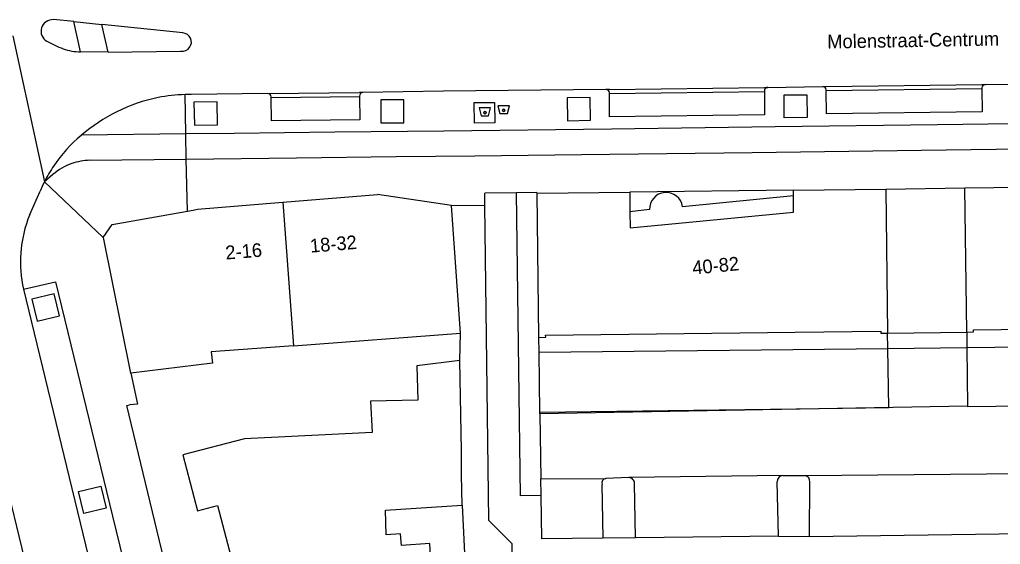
# Model space of a CAD drawing. Extents: x 194485 to 197793, y 468269 to 470822.
# Drawn here: x 194682.9 to 194768.9, y 469384.1 to 469430.1 of the extents above; entities that cross this region are included whole.
import ezdxf

# ---------------------------------------------------------------- set-up
doc = ezdxf.new("R2010")
doc.units = 0
for name, color, linetype in [('BGT begrenzing pand op maaiveld onder overbouw', 7, 'Continuous'), ('BGT grensvlak onbegroeid terreindeel', 7, 'Continuous'), ('BGT grensvlak ondersteunend wegdeel', 7, 'Continuous'), ('BGT grensvlak pand deel overbouw', 7, 'Continuous'), ('BGT grensvlak pand op maaiveld', 7, 'Continuous'), ('BGT grensvlak pand op maaiveld LR', 7, 'Continuous'), ('BGT grensvlak wegdeel', 7, 'Continuous'), ('BGT lijnelement scheiding muur', 7, 'Continuous'), ('BGT puntobject bak afval apart plaats', 7, 'Continuous'), ('BGT puntobject bak container', 7, 'Continuous'), ('BGT tekst huisnummerreeks', 7, 'Continuous'), ('BGT tekst openbare ruimte label weg', 7, 'Continuous'), ('GEM grensvlak beperking object', 7, 'Continuous')]:
    doc.layers.add(name, color=color, linetype=linetype)

msp = doc.modelspace()

# ---------------------------------------------------------------- linework, layer by layer
at = {"layer": 'BGT begrenzing pand op maaiveld onder overbouw'}
for points in [[(194736.431, 469413.233), (194736.444, 469411.816), (194750.77, 469413.194), (194750.761, 469414.636)], [(194765.957, 469402.695), (194766.547, 469402.703), (194766.544, 469402.893), (194788.393, 469403.168), (194795.912, 469403.262), (194795.914, 469403.072), (194796.504, 469403.079)], [(194728.459, 469402.232), (194729.049, 469402.239), (194729.046, 469402.429), (194750.917, 469402.685), (194758.433, 469402.773), (194758.435, 469402.586), (194759.019, 469402.594)]]:
    msp.add_lwpolyline(points, dxfattribs=at)
at = {"layer": 'BGT grensvlak onbegroeid terreindeel'}
msp.add_line((194721.535, 469400.196), (194721.576, 469402.586), dxfattribs=at)
for points in [[(194714.587, 469423.032), (194714.613, 469421.027), (194716.626, 469421.03), (194716.61, 469423.042), (194714.587, 469423.032)], [(194730.93, 469423.223), (194730.952, 469421.207), (194732.971, 469421.248), (194732.935, 469423.255), (194730.93, 469423.223)], [(194749.942, 469423.477), (194751.939, 469423.494), (194751.962, 469421.485), (194749.955, 469421.463), (194749.942, 469423.477)], [(194698.218, 469422.84), (194698.263, 469420.819), (194700.281, 469420.841), (194700.244, 469422.861), (194698.218, 469422.84)], [(194722.785, 469422.797), (194724.566, 469422.815), (194724.585, 469421.039), (194722.813, 469421.011), (194722.785, 469422.797)]]:
    msp.add_lwpolyline(points, dxfattribs=at)
at = {"layer": 'BGT grensvlak ondersteunend wegdeel'}
msp.add_line((194697.511, 469420.052), (194697.444, 469423.499), dxfattribs=at)
at = {"layer": 'BGT grensvlak pand deel overbouw'}
for p, q in [((194750.761, 469414.636), (194741.049, 469413.682)), ((194738.147, 469413.423), (194736.431, 469413.233)), ((194759.038, 469401.267), (194759.019, 469402.594)), ((194765.957, 469402.695), (194765.971, 469401.34)), ((194728.475, 469400.942), (194728.459, 469402.232)), ((194728.541, 469395.691), (194728.475, 469400.942)), ((194765.971, 469401.34), (194766.026, 469396.193))]:
    msp.add_line(p, q, dxfattribs=at)
for points in [[(194728.541, 469395.691), (194751.004, 469395.983), (194759.111, 469396.089), (194759.038, 469401.267)], [(194766.026, 469396.193), (194766.026, 469396.167), (194788.477, 469396.447), (194796.583, 469396.547), (194796.581, 469396.724)]]:
    msp.add_lwpolyline(points, dxfattribs=at)
msp.add_arc((194739.606, 469413.468), 1.459, 8.44141, 181.75873, dxfattribs=at)
at = {"layer": 'BGT grensvlak pand op maaiveld'}
for p, q in [((194750.758, 469415.128), (194758.873, 469415.226)), ((194758.873, 469415.226), (194759.019, 469402.594)), ((194765.782, 469415.321), (194773.894, 469415.424)), ((194765.957, 469402.695), (194765.782, 469415.321)), ((194706.022, 469414.069), (194714.295, 469414.744)), ((194720.785, 469413.776), (194714.295, 469414.744)), ((194728.3, 469414.852), (194736.416, 469414.956)), ((194728.459, 469402.232), (194728.3, 469414.852)), ((194736.416, 469414.956), (194736.431, 469413.233)), ((194750.761, 469414.636), (194750.758, 469415.128)), ((194721.576, 469402.586), (194720.785, 469413.776)), ((194697.644, 469413.297), (194698.143, 469413.386)), ((194706.943, 469401.502), (194721.576, 469402.586))]:
    msp.add_line(p, q, dxfattribs=at)
for points in [[(194698.143, 469413.386), (194698.548, 469413.458), (194706.022, 469414.069)], [(194690.254, 469410.968), (194691.067, 469412.127), (194697.644, 469413.297)], [(194690.254, 469410.968), (194692.661, 469399.097), (194692.7, 469399.102)], [(194706.943, 469401.502), (194699.74, 469400.968), (194699.861, 469399.965), (194692.7, 469399.102)], [(194721.535, 469400.196), (194717.764, 469399.732), (194717.839, 469396.743), (194713.7, 469396.641), (194713.851, 469393.893)], [(194721.742, 469387.516), (194721.658, 469390.174), (194721.676, 469392.297), (194721.535, 469400.196)], [(194713.851, 469393.893), (194702.645, 469393.334), (194697.248, 469391.928), (194698.542, 469387.029), (194700.282, 469387.488), (194702.634, 469378.619), (194713.366, 469379.158), (194713.409, 469378.359), (194716.685, 469378.534), (194716.641, 469379.553), (194719.127, 469379.692), (194718.887, 469384.175), (194716.403, 469384.001), (194716.338, 469385.019), (194715.076, 469384.944), (194715.016, 469387.093), (194721.742, 469387.516)]]:
    msp.add_lwpolyline(points, dxfattribs=at)
at = {"layer": 'BGT grensvlak pand op maaiveld LR'}
msp.add_line((194706.022, 469414.069), (194706.943, 469401.502), dxfattribs=at)
at = {"layer": 'BGT grensvlak wegdeel'}
for p, q in [((194687.692, 469429.896), (194685.901, 469430.069)), ((194687.692, 469429.896), (194690.141, 469429.647)), ((194688.287, 469427.239), (194687.692, 469429.896)), ((194697.248, 469428.904), (194690.141, 469429.647)), ((194690.713, 469427.229), (194690.141, 469429.647)), ((194682.356, 469428.642), (194685.121, 469415.871)), ((194690.713, 469427.229), (194688.287, 469427.239)), ((194690.713, 469427.229), (194697.054, 469427.295)), ((194734.632, 469423.955), (194734.33, 469423.952)), ((194734.632, 469423.955), (194748.215, 469424.133)), ((194734.634, 469423.605), (194748.218, 469423.783)), ((194748.215, 469424.133), (194748.513, 469424.137)), ((194748.217, 469423.835), (194748.218, 469423.783)), ((194748.513, 469424.137), (194753.323, 469424.208)), ((194753.323, 469424.208), (194753.622, 469424.212)), ((194753.622, 469424.212), (194767.28, 469424.384)), ((194753.628, 469423.862), (194753.627, 469423.913)), ((194753.628, 469423.862), (194767.285, 469424.034)), ((194767.28, 469424.384), (194767.58, 469424.388)), ((194767.284, 469424.084), (194767.285, 469424.034)), ((194767.58, 469424.388), (194772.716, 469424.448)), ((194704.697, 469423.591), (194712.738, 469423.677)), ((194704.996, 469423.245), (194704.995, 469423.297)), ((194704.996, 469423.245), (194712.742, 469423.327)), ((194713.037, 469423.682), (194712.738, 469423.677)), ((194712.742, 469423.378), (194712.742, 469423.327)), ((194734.634, 469423.605), (194734.634, 469423.653)), ((194688.326, 469419.931), (194688.356, 469419.956)), ((194697.511, 469420.052), (194688.356, 469419.956)), ((194697.554, 469417.853), (194697.511, 469420.052)), ((194689.102, 469417.749), (194697.554, 469417.853)), ((194697.644, 469413.297), (194697.554, 469417.853)), ((194685.863, 469416.502), (194685.121, 469415.871)), ((194685.121, 469415.871), (194690.254, 469410.968)), ((194758.873, 469415.226), (194765.782, 469415.321)), ((194683.83, 469412.995), (194684.732, 469415.049)), ((194726.503, 469414.898), (194723.703, 469414.863)), ((194723.717, 469413.812), (194723.703, 469414.863)), ((194726.837, 469388.353), (194726.503, 469414.898)), ((194750.758, 469415.128), (194736.416, 469414.956)), ((194720.785, 469413.776), (194723.717, 469413.812)), ((194724.064, 469386.195), (194723.717, 469413.812)), ((194683.276, 469406.446), (194691.586, 469372.332)), ((194759.019, 469402.594), (194765.957, 469402.695)), ((194765.971, 469401.34), (194796.521, 469401.665)), ((194728.475, 469400.942), (194759.038, 469401.267)), ((194759.038, 469401.267), (194765.971, 469401.34)), ((194766.026, 469396.193), (194728.538, 469395.541)), ((194728.538, 469395.541), (194728.541, 469395.691)), ((194728.538, 469395.541), (194728.623, 469389.829)), ((194751.808, 469390.125), (194772.556, 469390.319)), ((194728.623, 469389.829), (194734.311, 469389.872)), ((194728.645, 469388.376), (194728.623, 469389.829)), ((194736.347, 469389.941), (194734.311, 469389.872)), ((194749.829, 469390.116), (194736.347, 469389.941)), ((194736.92, 469384.661), (194736.827, 469389.436)), ((194749.445, 469384.801), (194749.327, 469389.58)), ((194749.829, 469390.116), (194751.808, 469390.125)), ((194752.173, 469384.782), (194752.192, 469389.58)), ((194734.076, 469384.629), (194733.986, 469389.346)), ((194728.645, 469388.376), (194726.837, 469388.353)), ((194726.118, 469384.141), (194724.064, 469386.195)), ((194736.92, 469384.661), (194734.076, 469384.629)), ((194749.445, 469384.801), (194736.92, 469384.661)), ((194749.445, 469384.801), (194752.173, 469384.782)), ((194752.173, 469384.782), (194772.234, 469385.068)), ((194726.143, 469382.13), (194726.118, 469384.141))]:
    msp.add_line(p, q, dxfattribs=at)
for points in [[(194734.33, 469423.952), (194720.089, 469423.792), (194713.037, 469423.682)], [(194748.218, 469423.783), (194748.235, 469421.736), (194734.644, 469421.561), (194734.634, 469423.605)], [(194767.285, 469424.034), (194767.311, 469421.987), (194753.663, 469421.819), (194753.628, 469423.862)], [(194704.697, 469423.591), (194697.972, 469423.502), (194697.95, 469423.502)], [(194712.742, 469423.327), (194712.766, 469421.296), (194705.034, 469421.198), (194704.996, 469423.245)], [(194797.24, 469421.265), (194792.494, 469421.204), (194778.938, 469421.043), (194763.381, 469420.845), (194749.158, 469420.666), (194734.826, 469420.482), (194720.113, 469420.309), (194710.58, 469420.198), (194701.748, 469420.097), (194697.511, 469420.052)], [(194697.554, 469417.853), (194707.211, 469417.97), (194715.953, 469418.072), (194722.839, 469418.145), (194732.198, 469418.261), (194747.155, 469418.43), (194761.96, 469418.633), (194777.26, 469418.844), (194792.036, 469419.02), (194806.806, 469419.203), (194820.54, 469419.382), (194833.855, 469419.564), (194845.183, 469419.688), (194852.905, 469419.793)], [(194728.3, 469414.852), (194728.242, 469414.919), (194726.503, 469414.898)], [(194683.276, 469406.446), (194686.089, 469407.108), (194688.522, 469397.128)], [(194684.484, 469403.636), (194686.437, 469404.115), (194685.961, 469406.052), (194684.009, 469405.578), (194684.484, 469403.636)], [(194692.7, 469399.102), (194693.268, 469396.392), (194692.572, 469396.319)], [(194679.811, 469397.283), (194681.063, 469392.182), (194684.711, 469377.222), (194686.196, 469371.208), (194688.054, 469363.458), (194688.335, 469362.285), (194688.881, 469360.124)], [(194688.522, 469397.128), (194691.094, 469386.574), (194692.733, 469379.865)], [(194690.528, 469387.259), (194688.573, 469386.788), (194688.106, 469388.72), (194690.059, 469389.179), (194690.528, 469387.259)], [(194734.076, 469384.629), (194728.702, 469384.569), (194728.645, 469388.376)]]:
    msp.add_lwpolyline(points, dxfattribs=at)
for centre, radius, start, end in [((194685.845, 469429.052), 1.018, 86.87463, 163.18404), ((194685.845, 469429.05), 1.019, 163.04118, 239.73677), ((194708.319, 469475.552), 52.664, 244.11954, 245.82459), ((194697.21, 469428.112), 0.793, 24.14108, 87.25407), ((194697.209, 469428.109), 0.795, 326.85421, 24.29089), ((194688.467, 469432.799), 5.563, 252.04538, 268.14741), ((194697.175, 469428.111), 0.825, 261.55249, 328.00664), ((194734.332, 469423.65), 0.302, 0.58626, 90.3639), ((194748.517, 469423.837), 0.3, 90.83529, 180.31442), ((194753.327, 469423.908), 0.3, 1.0337, 90.68791), ((194767.585, 469424.087), 0.301, 90.86079, 180.66701), ((194697.773, 469409.626), 13.874, 101.214, 116.98829), ((194697.79, 469409.632), 13.872, 91.4299, 101.28765), ((194697.773, 469410.699), 12.804, 89.20744, 91.47195), ((194704.696, 469423.292), 0.299, 0.92207, 89.85219), ((194713.042, 469423.382), 0.3, 91.00283, 180.71878), ((194698.219, 469408.227), 15.324, 116.09959, 130.06036), ((194697.378, 469409.469), 13.834, 130.86629, 145.67987), ((194697.149, 469409.667), 13.534, 145.82728, 152.71647), ((194689.212, 469412.612), 5.133, 109.27926, 130.724), ((194689.237, 469412.57), 5.181, 91.48973, 109.38706), ((194697.24, 469409.633), 13.63, 152.76309, 156.58651), ((194694.241, 469408.824), 11.216, 158.16895, 175.92617), ((194694.552, 469408.83), 11.525, 176.0631, 191.93627), ((194734.412, 469389.446), 0.438, 103.39358, 193.18501), ((194736.34, 469389.454), 0.487, 357.86556, 89.22665), ((194749.853, 469389.59), 0.526, 92.63895, 181.11319), ((194751.67, 469389.62), 0.523, 355.60114, 74.73492)]:
    msp.add_arc(centre, radius, start, end, dxfattribs=at)
at = {"layer": 'BGT lijnelement scheiding muur'}
msp.add_line((194721.742, 469387.516), (194722.003, 469382.078), dxfattribs=at)
msp.add_lwpolyline([(194696.233, 469380.16), (194692.344, 469396.251), (194692.572, 469396.319)], dxfattribs=at)
at = {"layer": 'BGT puntobject bak afval apart plaats'}
msp.add_lwpolyline([(194724.044, 469421.653), (194724.219, 469422.328), (194723.219, 469422.328), (194723.394, 469421.653)], close=True, dxfattribs=at)
msp.add_circle((194723.719, 469421.928), 0.1, dxfattribs=at)
for start, end in [(0, 180), (180, 0)]:
    msp.add_arc((194723.719, 469421.928), 0.1, start, end, dxfattribs=at)
at = {"layer": 'BGT puntobject bak container'}
msp.add_lwpolyline([(194725.692, 469421.836), (194725.867, 469422.511), (194724.867, 469422.511), (194725.042, 469421.836)], close=True, dxfattribs=at)
msp.add_circle((194725.367, 469422.111), 0.1, dxfattribs=at)
for start, end in [(0, 180), (180, 0)]:
    msp.add_arc((194725.367, 469422.111), 0.1, start, end, dxfattribs=at)
at = {"layer": 'GEM grensvlak beperking object'}
msp.add_lwpolyline([(194697.248, 469391.928), (194698.542, 469387.029), (194700.282, 469387.488), (194702.634, 469378.619), (194713.366, 469379.158), (194713.409, 469378.359), (194716.685, 469378.534), (194716.641, 469379.553), (194719.127, 469379.692), (194718.887, 469384.175), (194716.403, 469384.001), (194716.338, 469385.019), (194715.076, 469384.944), (194715.016, 469387.093), (194721.742, 469387.516), (194721.658, 469390.174), (194721.676, 469392.297), (194721.535, 469400.196), (194717.764, 469399.732), (194717.839, 469396.743), (194713.7, 469396.641), (194713.851, 469393.893), (194702.645, 469393.334), (194697.248, 469391.928)], dxfattribs=at)

# ---------------------------------------------------------------- texts
at = {"layer": 'BGT tekst huisnummerreeks'}
for s, rotation, p in [('18-32', 4.7, (194708.442, 469409.65)), ('2-16', 4.7, (194701.027, 469409.045)), ('40-82', 5.5, (194741.959, 469407.725))]:
    msp.add_text(s, height=1.2, rotation=rotation, dxfattribs=at).set_placement(p)
at = {"layer": 'BGT tekst openbare ruimte label weg'}
msp.add_text('Molenstraat-Centrum', height=1.2, rotation=1, dxfattribs=at).set_placement((194753.733, 469427.536))

doc.saveas('drawing.dxf')
